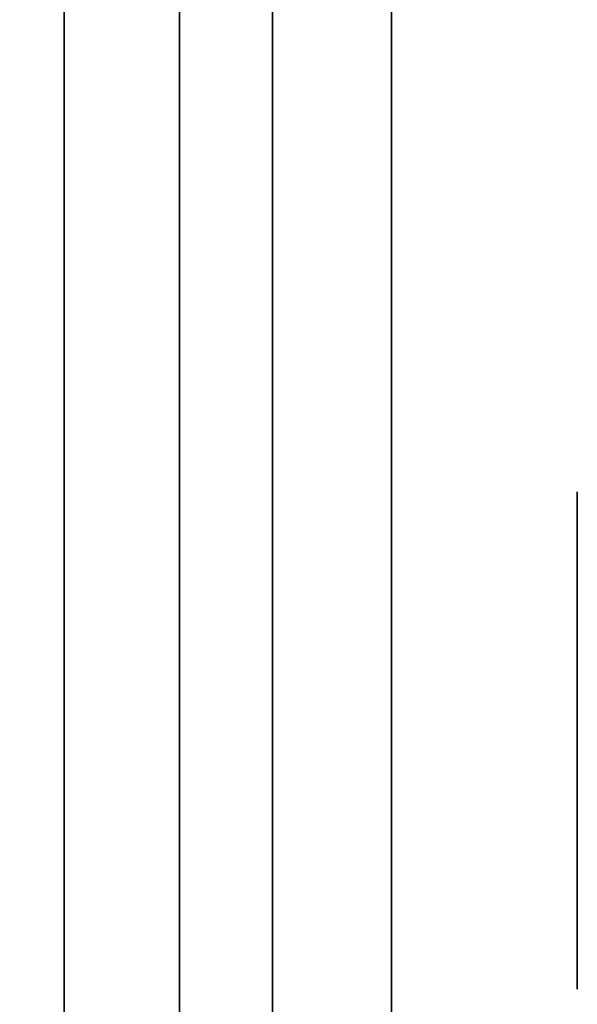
# Model space of a CAD drawing. Extents: x -1299 to -1246.9, y 2743.7 to 2747.9.
# Tile 380 of 1056: x -1285.0007 to -1284.9707, y 2744.7593 to 2744.8122. Entities that reach past the tile are written whole.
import ezdxf

# ---------------------------------------------------------------- set-up
doc = ezdxf.new("R2010")
doc.units = 0
doc.header["$LTSCALE"] = 150
doc.header["$MEASUREMENT"] = 0
doc.layers.add('3DFACE_BOLT', color=7, linetype='CONTINUOUS')
doc.layers.add('3DFACE_SHAPE', color=7, linetype='CONTINUOUS')

msp = doc.modelspace()

# ---------------------------------------------------------------- linework, layer by layer
at = {"layer": '3DFACE_BOLT', "color": 1}
for points, invisible_edges in [([(-1284.970719, 2744.786824, 0.068), (-1284.970719, 2744.780136, 0.056417), (-1284.980719, 2744.786824, 0.068)], 14), ([(-1284.980719, 2744.786824, 0.068), (-1284.970719, 2744.780136, 0.056417), (-1284.980719, 2744.780136, 0.056417)], 3), ([(-1284.970719, 2744.780136, 0.079583), (-1284.970719, 2744.786824, 0.068), (-1284.980719, 2744.780136, 0.079583)], 14), ([(-1284.980719, 2744.780136, 0.079583), (-1284.970719, 2744.786824, 0.068), (-1284.980719, 2744.786824, 0.068)], 3), ([(-1284.980719, 2744.786824, 0.068), (-1284.980719, 2744.780136, 0.056417), (-1284.980719, 2744.780136, 0.079583)], 2), ([(-1284.970719, 2744.786824, 0.138), (-1284.970719, 2744.780136, 0.126417), (-1284.980719, 2744.786824, 0.138)], 14), ([(-1284.980719, 2744.786824, 0.138), (-1284.970719, 2744.780136, 0.126417), (-1284.980719, 2744.780136, 0.126417)], 3), ([(-1284.970719, 2744.780136, 0.149583), (-1284.970719, 2744.786824, 0.138), (-1284.980719, 2744.780136, 0.149583)], 14), ([(-1284.980719, 2744.780136, 0.149583), (-1284.970719, 2744.786824, 0.138), (-1284.980719, 2744.786824, 0.138)], 3), ([(-1284.980719, 2744.786824, 0.138), (-1284.980719, 2744.780136, 0.126417), (-1284.980719, 2744.780136, 0.149583)], 2), ([(-1284.970719, 2744.786824, 0.068), (-1284.970719, 2744.780136, 0.079583), (-1284.970719, 2744.780136, 0.056417)], 2), ([(-1284.970719, 2744.786824, 0.138), (-1284.970719, 2744.780136, 0.149583), (-1284.970719, 2744.780136, 0.126417)], 2), ([(-1284.980719, 2744.781449, 0.068), (-1284.980719, 2744.781057, 0.065528), (-1285.030719, 2744.781449, 0.068)], 14), ([(-1285.030719, 2744.781449, 0.068), (-1284.980719, 2744.781057, 0.065528), (-1285.030719, 2744.781057, 0.065528)], 3), ([(-1284.980719, 2744.781057, 0.070472), (-1284.980719, 2744.781449, 0.068), (-1285.030719, 2744.781057, 0.070472)], 14), ([(-1285.030719, 2744.781057, 0.070472), (-1284.980719, 2744.781449, 0.068), (-1285.030719, 2744.781449, 0.068)], 3), ([(-1284.980719, 2744.781449, 0.138), (-1284.980719, 2744.781057, 0.135528), (-1285.030719, 2744.781449, 0.138)], 14), ([(-1285.030719, 2744.781449, 0.138), (-1284.980719, 2744.781057, 0.135528), (-1285.030719, 2744.781057, 0.135528)], 3), ([(-1284.980719, 2744.781057, 0.140472), (-1284.980719, 2744.781449, 0.138), (-1285.030719, 2744.781057, 0.140472)], 14), ([(-1285.030719, 2744.781057, 0.140472), (-1284.980719, 2744.781449, 0.138), (-1285.030719, 2744.781449, 0.138)], 3), ([(-1284.980719, 2744.781449, 0.068), (-1284.980719, 2744.781057, 0.070472), (-1284.980719, 2744.781057, 0.065528)], 2), ([(-1284.980719, 2744.781449, 0.138), (-1284.980719, 2744.781057, 0.140472), (-1284.980719, 2744.781057, 0.135528)], 2), ([(-1284.980719, 2744.781057, 0.065528), (-1284.980719, 2744.779921, 0.063298), (-1285.030719, 2744.781057, 0.065528)], 14), ([(-1285.030719, 2744.781057, 0.065528), (-1284.980719, 2744.779921, 0.063298), (-1285.030719, 2744.779921, 0.063298)], 3), ([(-1284.980719, 2744.779921, 0.072702), (-1284.980719, 2744.781057, 0.070472), (-1285.030719, 2744.779921, 0.072702)], 14), ([(-1285.030719, 2744.779921, 0.072702), (-1284.980719, 2744.781057, 0.070472), (-1285.030719, 2744.781057, 0.070472)], 3), ([(-1284.980719, 2744.781057, 0.135528), (-1284.980719, 2744.779921, 0.133298), (-1285.030719, 2744.781057, 0.135528)], 14), ([(-1285.030719, 2744.781057, 0.135528), (-1284.980719, 2744.779921, 0.133298), (-1285.030719, 2744.779921, 0.133298)], 3), ([(-1284.980719, 2744.779921, 0.142702), (-1284.980719, 2744.781057, 0.140472), (-1285.030719, 2744.779921, 0.142702)], 14), ([(-1285.030719, 2744.779921, 0.142702), (-1284.980719, 2744.781057, 0.140472), (-1285.030719, 2744.781057, 0.140472)], 3), ([(-1284.980719, 2744.781057, 0.070472), (-1284.980719, 2744.779921, 0.072702), (-1284.980719, 2744.781057, 0.065528)], 14), ([(-1284.980719, 2744.781057, 0.065528), (-1284.980719, 2744.779921, 0.072702), (-1284.980719, 2744.779921, 0.063298)], 3), ([(-1284.980719, 2744.781057, 0.140472), (-1284.980719, 2744.779921, 0.142702), (-1284.980719, 2744.781057, 0.135528)], 14), ([(-1284.980719, 2744.781057, 0.135528), (-1284.980719, 2744.779921, 0.142702), (-1284.980719, 2744.779921, 0.133298)], 3), ([(-1284.980719, 2744.779921, 0.063298), (-1284.980719, 2744.778151, 0.061528), (-1285.030719, 2744.779921, 0.063298)], 14), ([(-1285.030719, 2744.779921, 0.063298), (-1284.980719, 2744.778151, 0.061528), (-1285.030719, 2744.778151, 0.061528)], 3), ([(-1284.980719, 2744.778151, 0.074472), (-1284.980719, 2744.779921, 0.072702), (-1285.030719, 2744.778151, 0.074472)], 14), ([(-1285.030719, 2744.778151, 0.074472), (-1284.980719, 2744.779921, 0.072702), (-1285.030719, 2744.779921, 0.072702)], 3), ([(-1284.980719, 2744.779921, 0.133298), (-1284.980719, 2744.778151, 0.131528), (-1285.030719, 2744.779921, 0.133298)], 14), ([(-1285.030719, 2744.779921, 0.133298), (-1284.980719, 2744.778151, 0.131528), (-1285.030719, 2744.778151, 0.131528)], 3), ([(-1284.980719, 2744.778151, 0.144472), (-1284.980719, 2744.779921, 0.142702), (-1285.030719, 2744.778151, 0.144472)], 14), ([(-1285.030719, 2744.778151, 0.144472), (-1284.980719, 2744.779921, 0.142702), (-1285.030719, 2744.779921, 0.142702)], 3), ([(-1284.970719, 2744.780136, 0.056417), (-1284.970719, 2744.766761, 0.056417), (-1284.980719, 2744.780136, 0.056417)], 14), ([(-1284.980719, 2744.780136, 0.056417), (-1284.970719, 2744.766761, 0.056417), (-1284.980719, 2744.766761, 0.056417)], 3), ([(-1284.970719, 2744.766761, 0.079583), (-1284.970719, 2744.780136, 0.079583), (-1284.980719, 2744.766761, 0.079583)], 14), ([(-1284.980719, 2744.766761, 0.079583), (-1284.970719, 2744.780136, 0.079583), (-1284.980719, 2744.780136, 0.079583)], 3), ([(-1284.980719, 2744.780136, 0.056417), (-1284.980719, 2744.766761, 0.056417), (-1284.980719, 2744.780136, 0.079583)], 14), ([(-1284.980719, 2744.780136, 0.079583), (-1284.980719, 2744.766761, 0.056417), (-1284.980719, 2744.766761, 0.079583)], 3), ([(-1284.970719, 2744.780136, 0.126417), (-1284.970719, 2744.766761, 0.126417), (-1284.980719, 2744.780136, 0.126417)], 14), ([(-1284.980719, 2744.780136, 0.126417), (-1284.970719, 2744.766761, 0.126417), (-1284.980719, 2744.766761, 0.126417)], 3), ([(-1284.970719, 2744.766761, 0.149583), (-1284.970719, 2744.780136, 0.149583), (-1284.980719, 2744.766761, 0.149583)], 14), ([(-1284.980719, 2744.766761, 0.149583), (-1284.970719, 2744.780136, 0.149583), (-1284.980719, 2744.780136, 0.149583)], 3), ([(-1284.980719, 2744.780136, 0.126417), (-1284.980719, 2744.766761, 0.126417), (-1284.980719, 2744.780136, 0.149583)], 14), ([(-1284.980719, 2744.780136, 0.149583), (-1284.980719, 2744.766761, 0.126417), (-1284.980719, 2744.766761, 0.149583)], 3), ([(-1284.980719, 2744.779921, 0.072702), (-1284.980719, 2744.778151, 0.074472), (-1284.980719, 2744.779921, 0.063298)], 14), ([(-1284.980719, 2744.779921, 0.063298), (-1284.980719, 2744.778151, 0.074472), (-1284.980719, 2744.778151, 0.061528)], 3), ([(-1284.980719, 2744.779921, 0.142702), (-1284.980719, 2744.778151, 0.144472), (-1284.980719, 2744.779921, 0.133298)], 14), ([(-1284.980719, 2744.779921, 0.133298), (-1284.980719, 2744.778151, 0.144472), (-1284.980719, 2744.778151, 0.131528)], 3), ([(-1284.970719, 2744.780136, 0.079583), (-1284.970719, 2744.766761, 0.079583), (-1284.970719, 2744.780136, 0.056417)], 14), ([(-1284.970719, 2744.780136, 0.056417), (-1284.970719, 2744.766761, 0.079583), (-1284.970719, 2744.766761, 0.056417)], 3), ([(-1284.970719, 2744.780136, 0.149583), (-1284.970719, 2744.766761, 0.149583), (-1284.970719, 2744.780136, 0.126417)], 14), ([(-1284.970719, 2744.780136, 0.126417), (-1284.970719, 2744.766761, 0.149583), (-1284.970719, 2744.766761, 0.126417)], 3), ([(-1284.980719, 2744.778151, 0.061528), (-1284.980719, 2744.775921, 0.060392), (-1285.030719, 2744.778151, 0.061528)], 14), ([(-1285.030719, 2744.778151, 0.061528), (-1284.980719, 2744.775921, 0.060392), (-1285.030719, 2744.775921, 0.060392)], 3), ([(-1284.980719, 2744.775921, 0.075608), (-1284.980719, 2744.778151, 0.074472), (-1285.030719, 2744.775921, 0.075608)], 14), ([(-1285.030719, 2744.775921, 0.075608), (-1284.980719, 2744.778151, 0.074472), (-1285.030719, 2744.778151, 0.074472)], 3), ([(-1284.980719, 2744.778151, 0.131528), (-1284.980719, 2744.775921, 0.130392), (-1285.030719, 2744.778151, 0.131528)], 14), ([(-1285.030719, 2744.778151, 0.131528), (-1284.980719, 2744.775921, 0.130392), (-1285.030719, 2744.775921, 0.130392)], 3), ([(-1284.980719, 2744.775921, 0.145608), (-1284.980719, 2744.778151, 0.144472), (-1285.030719, 2744.775921, 0.145608)], 14), ([(-1285.030719, 2744.775921, 0.145608), (-1284.980719, 2744.778151, 0.144472), (-1285.030719, 2744.778151, 0.144472)], 3), ([(-1284.980719, 2744.778151, 0.074472), (-1284.980719, 2744.775921, 0.075608), (-1284.980719, 2744.778151, 0.061528)], 14), ([(-1284.980719, 2744.778151, 0.061528), (-1284.980719, 2744.775921, 0.075608), (-1284.980719, 2744.775921, 0.060392)], 3), ([(-1284.980719, 2744.778151, 0.144472), (-1284.980719, 2744.775921, 0.145608), (-1284.980719, 2744.778151, 0.131528)], 14), ([(-1284.980719, 2744.778151, 0.131528), (-1284.980719, 2744.775921, 0.145608), (-1284.980719, 2744.775921, 0.130392)], 3), ([(-1284.980719, 2744.775921, 0.060392), (-1284.980719, 2744.773449, 0.06), (-1285.030719, 2744.775921, 0.060392)], 14), ([(-1285.030719, 2744.775921, 0.060392), (-1284.980719, 2744.773449, 0.06), (-1285.030719, 2744.773449, 0.06)], 3), ([(-1284.980719, 2744.773449, 0.076), (-1284.980719, 2744.775921, 0.075608), (-1285.030719, 2744.773449, 0.076)], 14), ([(-1285.030719, 2744.773449, 0.076), (-1284.980719, 2744.775921, 0.075608), (-1285.030719, 2744.775921, 0.075608)], 3), ([(-1284.980719, 2744.775921, 0.130392), (-1284.980719, 2744.773449, 0.13), (-1285.030719, 2744.775921, 0.130392)], 14), ([(-1285.030719, 2744.775921, 0.130392), (-1284.980719, 2744.773449, 0.13), (-1285.030719, 2744.773449, 0.13)], 3), ([(-1284.980719, 2744.773449, 0.146), (-1284.980719, 2744.775921, 0.145608), (-1285.030719, 2744.773449, 0.146)], 14), ([(-1285.030719, 2744.773449, 0.146), (-1284.980719, 2744.775921, 0.145608), (-1285.030719, 2744.775921, 0.145608)], 3), ([(-1284.980719, 2744.775921, 0.075608), (-1284.980719, 2744.773449, 0.076), (-1284.980719, 2744.775921, 0.060392)], 14), ([(-1284.980719, 2744.775921, 0.060392), (-1284.980719, 2744.773449, 0.076), (-1284.980719, 2744.773449, 0.06)], 3), ([(-1284.980719, 2744.775921, 0.145608), (-1284.980719, 2744.773449, 0.146), (-1284.980719, 2744.775921, 0.130392)], 14), ([(-1284.980719, 2744.775921, 0.130392), (-1284.980719, 2744.773449, 0.146), (-1284.980719, 2744.773449, 0.13)], 3), ([(-1284.980719, 2744.773449, 0.06), (-1284.980719, 2744.770976, 0.060392), (-1285.030719, 2744.773449, 0.06)], 14), ([(-1285.030719, 2744.773449, 0.06), (-1284.980719, 2744.770976, 0.060392), (-1285.030719, 2744.770976, 0.060392)], 3), ([(-1284.980719, 2744.770976, 0.075608), (-1284.980719, 2744.773449, 0.076), (-1285.030719, 2744.770976, 0.075608)], 14), ([(-1285.030719, 2744.770976, 0.075608), (-1284.980719, 2744.773449, 0.076), (-1285.030719, 2744.773449, 0.076)], 3), ([(-1284.980719, 2744.773449, 0.13), (-1284.980719, 2744.770976, 0.130392), (-1285.030719, 2744.773449, 0.13)], 14), ([(-1285.030719, 2744.773449, 0.13), (-1284.980719, 2744.770976, 0.130392), (-1285.030719, 2744.770976, 0.130392)], 3), ([(-1284.980719, 2744.770976, 0.145608), (-1284.980719, 2744.773449, 0.146), (-1285.030719, 2744.770976, 0.145608)], 14), ([(-1285.030719, 2744.770976, 0.145608), (-1284.980719, 2744.773449, 0.146), (-1285.030719, 2744.773449, 0.146)], 3), ([(-1284.980719, 2744.773449, 0.076), (-1284.980719, 2744.770976, 0.075608), (-1284.980719, 2744.773449, 0.06)], 14), ([(-1284.980719, 2744.773449, 0.06), (-1284.980719, 2744.770976, 0.075608), (-1284.980719, 2744.770976, 0.060392)], 3), ([(-1284.980719, 2744.773449, 0.146), (-1284.980719, 2744.770976, 0.145608), (-1284.980719, 2744.773449, 0.13)], 14), ([(-1284.980719, 2744.773449, 0.13), (-1284.980719, 2744.770976, 0.145608), (-1284.980719, 2744.770976, 0.130392)], 3), ([(-1284.980719, 2744.770976, 0.060392), (-1284.980719, 2744.768746, 0.061528), (-1285.030719, 2744.770976, 0.060392)], 14), ([(-1285.030719, 2744.770976, 0.060392), (-1284.980719, 2744.768746, 0.061528), (-1285.030719, 2744.768746, 0.061528)], 3), ([(-1284.980719, 2744.768746, 0.074472), (-1284.980719, 2744.770976, 0.075608), (-1285.030719, 2744.768746, 0.074472)], 14), ([(-1285.030719, 2744.768746, 0.074472), (-1284.980719, 2744.770976, 0.075608), (-1285.030719, 2744.770976, 0.075608)], 3), ([(-1284.980719, 2744.770976, 0.130392), (-1284.980719, 2744.768746, 0.131528), (-1285.030719, 2744.770976, 0.130392)], 14), ([(-1285.030719, 2744.770976, 0.130392), (-1284.980719, 2744.768746, 0.131528), (-1285.030719, 2744.768746, 0.131528)], 3), ([(-1284.980719, 2744.768746, 0.144472), (-1284.980719, 2744.770976, 0.145608), (-1285.030719, 2744.768746, 0.144472)], 14), ([(-1285.030719, 2744.768746, 0.144472), (-1284.980719, 2744.770976, 0.145608), (-1285.030719, 2744.770976, 0.145608)], 3), ([(-1284.980719, 2744.770976, 0.075608), (-1284.980719, 2744.768746, 0.074472), (-1284.980719, 2744.770976, 0.060392)], 14), ([(-1284.980719, 2744.770976, 0.060392), (-1284.980719, 2744.768746, 0.074472), (-1284.980719, 2744.768746, 0.061528)], 3), ([(-1284.980719, 2744.770976, 0.145608), (-1284.980719, 2744.768746, 0.144472), (-1284.980719, 2744.770976, 0.130392)], 14), ([(-1284.980719, 2744.770976, 0.130392), (-1284.980719, 2744.768746, 0.144472), (-1284.980719, 2744.768746, 0.131528)], 3), ([(-1284.980719, 2744.768746, 0.061528), (-1284.980719, 2744.766976, 0.063298), (-1285.030719, 2744.768746, 0.061528)], 14), ([(-1285.030719, 2744.768746, 0.061528), (-1284.980719, 2744.766976, 0.063298), (-1285.030719, 2744.766976, 0.063298)], 3), ([(-1284.980719, 2744.766976, 0.072702), (-1284.980719, 2744.768746, 0.074472), (-1285.030719, 2744.766976, 0.072702)], 14), ([(-1285.030719, 2744.766976, 0.072702), (-1284.980719, 2744.768746, 0.074472), (-1285.030719, 2744.768746, 0.074472)], 3), ([(-1284.980719, 2744.768746, 0.131528), (-1284.980719, 2744.766976, 0.133298), (-1285.030719, 2744.768746, 0.131528)], 14), ([(-1285.030719, 2744.768746, 0.131528), (-1284.980719, 2744.766976, 0.133298), (-1285.030719, 2744.766976, 0.133298)], 3), ([(-1284.980719, 2744.766976, 0.142702), (-1284.980719, 2744.768746, 0.144472), (-1285.030719, 2744.766976, 0.142702)], 14), ([(-1285.030719, 2744.766976, 0.142702), (-1284.980719, 2744.768746, 0.144472), (-1285.030719, 2744.768746, 0.144472)], 3), ([(-1284.980719, 2744.768746, 0.074472), (-1284.980719, 2744.766976, 0.072702), (-1284.980719, 2744.768746, 0.061528)], 14), ([(-1284.980719, 2744.768746, 0.061528), (-1284.980719, 2744.766976, 0.072702), (-1284.980719, 2744.766976, 0.063298)], 3), ([(-1284.980719, 2744.768746, 0.144472), (-1284.980719, 2744.766976, 0.142702), (-1284.980719, 2744.768746, 0.131528)], 14), ([(-1284.980719, 2744.768746, 0.131528), (-1284.980719, 2744.766976, 0.142702), (-1284.980719, 2744.766976, 0.133298)], 3), ([(-1284.980719, 2744.766976, 0.063298), (-1284.980719, 2744.76584, 0.065528), (-1285.030719, 2744.766976, 0.063298)], 14), ([(-1285.030719, 2744.766976, 0.063298), (-1284.980719, 2744.76584, 0.065528), (-1285.030719, 2744.76584, 0.065528)], 3), ([(-1284.980719, 2744.76584, 0.070472), (-1284.980719, 2744.766976, 0.072702), (-1285.030719, 2744.76584, 0.070472)], 14), ([(-1285.030719, 2744.76584, 0.070472), (-1284.980719, 2744.766976, 0.072702), (-1285.030719, 2744.766976, 0.072702)], 3), ([(-1284.980719, 2744.766976, 0.133298), (-1284.980719, 2744.76584, 0.135528), (-1285.030719, 2744.766976, 0.133298)], 14), ([(-1285.030719, 2744.766976, 0.133298), (-1284.980719, 2744.76584, 0.135528), (-1285.030719, 2744.76584, 0.135528)], 3), ([(-1284.980719, 2744.76584, 0.140472), (-1284.980719, 2744.766976, 0.142702), (-1285.030719, 2744.76584, 0.140472)], 14), ([(-1285.030719, 2744.76584, 0.140472), (-1284.980719, 2744.766976, 0.142702), (-1285.030719, 2744.766976, 0.142702)], 3), ([(-1284.980719, 2744.766976, 0.072702), (-1284.980719, 2744.76584, 0.070472), (-1284.980719, 2744.766976, 0.063298)], 14), ([(-1284.980719, 2744.766976, 0.063298), (-1284.980719, 2744.76584, 0.070472), (-1284.980719, 2744.76584, 0.065528)], 3), ([(-1284.980719, 2744.766976, 0.142702), (-1284.980719, 2744.76584, 0.140472), (-1284.980719, 2744.766976, 0.133298)], 14), ([(-1284.980719, 2744.766976, 0.133298), (-1284.980719, 2744.76584, 0.140472), (-1284.980719, 2744.76584, 0.135528)], 3), ([(-1284.970719, 2744.766761, 0.056417), (-1284.970719, 2744.760074, 0.068), (-1284.980719, 2744.766761, 0.056417)], 14), ([(-1284.980719, 2744.766761, 0.056417), (-1284.970719, 2744.760074, 0.068), (-1284.980719, 2744.760074, 0.068)], 3), ([(-1284.970719, 2744.760074, 0.068), (-1284.970719, 2744.766761, 0.079583), (-1284.980719, 2744.760074, 0.068)], 14), ([(-1284.980719, 2744.760074, 0.068), (-1284.970719, 2744.766761, 0.079583), (-1284.980719, 2744.766761, 0.079583)], 3), ([(-1284.980719, 2744.766761, 0.056417), (-1284.980719, 2744.760074, 0.068), (-1284.980719, 2744.766761, 0.079583)], 12), ([(-1284.970719, 2744.766761, 0.126417), (-1284.970719, 2744.760074, 0.138), (-1284.980719, 2744.766761, 0.126417)], 14), ([(-1284.980719, 2744.766761, 0.126417), (-1284.970719, 2744.760074, 0.138), (-1284.980719, 2744.760074, 0.138)], 3), ([(-1284.970719, 2744.760074, 0.138), (-1284.970719, 2744.766761, 0.149583), (-1284.980719, 2744.760074, 0.138)], 14), ([(-1284.980719, 2744.760074, 0.138), (-1284.970719, 2744.766761, 0.149583), (-1284.980719, 2744.766761, 0.149583)], 3), ([(-1284.980719, 2744.766761, 0.126417), (-1284.980719, 2744.760074, 0.138), (-1284.980719, 2744.766761, 0.149583)], 12), ([(-1284.970719, 2744.766761, 0.079583), (-1284.970719, 2744.760074, 0.068), (-1284.970719, 2744.766761, 0.056417)], 12), ([(-1284.970719, 2744.766761, 0.149583), (-1284.970719, 2744.760074, 0.138), (-1284.970719, 2744.766761, 0.126417)], 12), ([(-1284.980719, 2744.76584, 0.065528), (-1284.980719, 2744.765449, 0.068), (-1285.030719, 2744.76584, 0.065528)], 14), ([(-1285.030719, 2744.76584, 0.065528), (-1284.980719, 2744.765449, 0.068), (-1285.030719, 2744.765449, 0.068)], 3), ([(-1284.980719, 2744.765449, 0.068), (-1284.980719, 2744.76584, 0.070472), (-1285.030719, 2744.765449, 0.068)], 14), ([(-1285.030719, 2744.765449, 0.068), (-1284.980719, 2744.76584, 0.070472), (-1285.030719, 2744.76584, 0.070472)], 3), ([(-1284.980719, 2744.76584, 0.135528), (-1284.980719, 2744.765449, 0.138), (-1285.030719, 2744.76584, 0.135528)], 14), ([(-1285.030719, 2744.76584, 0.135528), (-1284.980719, 2744.765449, 0.138), (-1285.030719, 2744.765449, 0.138)], 3), ([(-1284.980719, 2744.765449, 0.138), (-1284.980719, 2744.76584, 0.140472), (-1285.030719, 2744.765449, 0.138)], 14), ([(-1285.030719, 2744.765449, 0.138), (-1284.980719, 2744.76584, 0.140472), (-1285.030719, 2744.76584, 0.140472)], 3), ([(-1284.980719, 2744.76584, 0.070472), (-1284.980719, 2744.765449, 0.068), (-1284.980719, 2744.76584, 0.065528)], 12), ([(-1284.980719, 2744.76584, 0.140472), (-1284.980719, 2744.765449, 0.138), (-1284.980719, 2744.76584, 0.135528)], 12)]:
    msp.add_3dface(points, dxfattribs=dict(at, invisible_edges=invisible_edges))
at = {"layer": '3DFACE_SHAPE', "color": 13}
for points, invisible_edges in [([(-1284.998319, 2744.893449, 0.0595), (-1284.998319, 2744.928449, -2.8), (-1284.998319, 2744.779459, 0.06199)], 15), ([(-1284.998319, 2744.779459, 0.06199), (-1284.998319, 2744.928449, -2.8), (-1284.998319, 2744.773449, 0.0595)], 3), ([(-1284.998319, 2744.928449, -2.8), (-1284.998319, 2744.738449, -2.8), (-1284.998319, 2744.773449, 0.0595)], 14), ([(-1284.998319, 2744.893449, 0.206), (-1284.998319, 2744.773449, 0.206), (-1284.992119, 2744.928449, 0.206)], 14), ([(-1284.992119, 2744.928449, 0.206), (-1284.998319, 2744.773449, 0.206), (-1284.992119, 2744.738449, 0.206)], 3), ([(-1284.998319, 2744.738449, -2.8), (-1284.998319, 2744.928449, -2.8), (-1284.992119, 2744.738449, -2.8)], 14), ([(-1284.998319, 2744.928449, -2.8), (-1284.992119, 2744.928449, -2.8), (-1284.992119, 2744.738449, -2.8)], 13), ([(-1284.992119, 2744.738449, 0.206), (-1284.992119, 2744.893449, 0.1465), (-1284.992119, 2744.928449, 0.206)], 3), ([(-1284.992119, 2744.773449, 0.0595), (-1284.992119, 2744.928449, -2.8), (-1284.992119, 2744.893449, 0.0595)], 15), ([(-1284.992119, 2744.928449, -2.8), (-1284.992119, 2744.773449, 0.0595), (-1284.992119, 2744.767438, 0.06199)], 13), ([(-1284.992119, 2744.767438, 0.06199), (-1284.992119, 2744.738449, -2.8), (-1284.992119, 2744.928449, -2.8)], 13), ([(-1284.998319, 2744.887438, 0.14401), (-1284.998319, 2744.773449, 0.206), (-1284.998319, 2744.893449, 0.1465)], 3), ([(-1284.998319, 2744.773449, 0.206), (-1284.998319, 2744.893449, 0.206), (-1284.998319, 2744.893449, 0.1465)], 14), ([(-1284.998319, 2744.887438, 0.06199), (-1284.998319, 2744.893449, 0.0595), (-1284.998319, 2744.779459, 0.06199)], 14), ([(-1284.992119, 2744.887438, 0.14401), (-1284.992119, 2744.893449, 0.1465), (-1284.992119, 2744.779459, 0.14401)], 14), ([(-1284.992119, 2744.779459, 0.14401), (-1284.992119, 2744.893449, 0.1465), (-1284.992119, 2744.773449, 0.1465)], 3), ([(-1284.992119, 2744.893449, 0.1465), (-1284.992119, 2744.738449, 0.206), (-1284.992119, 2744.773449, 0.1465)], 15), ([(-1284.992119, 2744.887438, 0.06199), (-1284.992119, 2744.773449, 0.0595), (-1284.992119, 2744.893449, 0.0595)], 3), ([(-1284.992119, 2744.887438, 0.07401), (-1284.992119, 2744.893449, 0.0765), (-1284.992119, 2744.779459, 0.07401)], 14), ([(-1284.992119, 2744.779459, 0.07401), (-1284.992119, 2744.893449, 0.0765), (-1284.992119, 2744.893449, 0.1295)], 15), ([(-1284.992119, 2744.779459, 0.07401), (-1284.992119, 2744.893449, 0.1295), (-1284.992119, 2744.773449, 0.0765)], 3), ([(-1284.992119, 2744.893449, 0.1295), (-1284.992119, 2744.887438, 0.13199), (-1284.992119, 2744.773449, 0.0765)], 14), ([(-1284.998319, 2744.779459, 0.14401), (-1284.998319, 2744.773449, 0.1465), (-1284.998319, 2744.887438, 0.14401)], 14), ([(-1284.998319, 2744.773449, 0.1465), (-1284.998319, 2744.773449, 0.206), (-1284.998319, 2744.887438, 0.14401)], 15), ([(-1284.998319, 2744.887438, 0.14401), (-1284.998319, 2744.884949, 0.138), (-1284.998319, 2744.779459, 0.14401)], 14), ([(-1284.998319, 2744.779459, 0.06199), (-1284.998319, 2744.781949, 0.068), (-1284.998319, 2744.887438, 0.06199)], 14), ([(-1284.998319, 2744.781949, 0.068), (-1284.998319, 2744.884949, 0.068), (-1284.998319, 2744.887438, 0.06199)], 13), ([(-1284.998319, 2744.884949, 0.138), (-1284.998319, 2744.887438, 0.13199), (-1284.998319, 2744.781949, 0.068)], 14), ([(-1284.998319, 2744.781949, 0.068), (-1284.998319, 2744.887438, 0.13199), (-1284.998319, 2744.884949, 0.068)], 15), ([(-1284.992119, 2744.779459, 0.14401), (-1284.992119, 2744.781949, 0.138), (-1284.992119, 2744.887438, 0.14401)], 14), ([(-1284.992119, 2744.781949, 0.138), (-1284.992119, 2744.884949, 0.138), (-1284.992119, 2744.887438, 0.14401)], 13), ([(-1284.992119, 2744.779459, 0.06199), (-1284.992119, 2744.773449, 0.0595), (-1284.992119, 2744.887438, 0.06199)], 14), ([(-1284.992119, 2744.887438, 0.06199), (-1284.992119, 2744.884949, 0.068), (-1284.992119, 2744.779459, 0.06199)], 14), ([(-1284.992119, 2744.884949, 0.068), (-1284.992119, 2744.887438, 0.07401), (-1284.992119, 2744.781949, 0.068)], 14), ([(-1284.992119, 2744.781949, 0.068), (-1284.992119, 2744.887438, 0.07401), (-1284.992119, 2744.779459, 0.07401)], 3), ([(-1284.992119, 2744.773449, 0.0765), (-1284.992119, 2744.887438, 0.13199), (-1284.992119, 2744.773449, 0.1295)], 15), ([(-1284.992119, 2744.887438, 0.13199), (-1284.992119, 2744.779459, 0.13199), (-1284.992119, 2744.773449, 0.1295)], 13), ([(-1284.992119, 2744.887438, 0.13199), (-1284.992119, 2744.884949, 0.138), (-1284.992119, 2744.779459, 0.13199)], 14), ([(-1284.998319, 2744.884949, 0.138), (-1284.998319, 2744.781949, 0.138), (-1284.998319, 2744.779459, 0.14401)], 13), ([(-1284.998319, 2744.884949, 0.138), (-1284.998319, 2744.779459, 0.07401), (-1284.998319, 2744.781949, 0.138)], 15), ([(-1284.998319, 2744.779459, 0.07401), (-1284.998319, 2744.884949, 0.138), (-1284.998319, 2744.781949, 0.068)], 3), ([(-1284.992119, 2744.779459, 0.06199), (-1284.992119, 2744.884949, 0.068), (-1284.992119, 2744.781949, 0.068)], 3), ([(-1284.992119, 2744.884949, 0.138), (-1284.992119, 2744.781949, 0.138), (-1284.992119, 2744.779459, 0.13199)], 13), ([(-1284.987119, 2744.741349, 0.033), (-1284.987119, 2744.779459, 0.06199), (-1284.987119, 2744.830349, 0.033)], 3), ([(-1284.987119, 2744.779459, 0.06199), (-1284.987119, 2744.830349, 0.068), (-1284.987119, 2744.830349, 0.033)], 13), ([(-1284.987119, 2744.779459, 0.06199), (-1284.987119, 2744.781949, 0.068), (-1284.987119, 2744.830349, 0.068)], 14), ([(-1284.987119, 2744.781949, 0.068), (-1284.987119, 2744.779459, 0.07401), (-1284.987119, 2744.830349, 0.068)], 14), ([(-1284.987119, 2744.781949, 0.138), (-1284.987119, 2744.830349, 0.068), (-1284.987119, 2744.779459, 0.07401)], 15), ([(-1284.987119, 2744.773449, 0.1465), (-1284.987119, 2744.830349, 0.138), (-1284.987119, 2744.779459, 0.14401)], 3), ([(-1284.987119, 2744.779459, 0.14401), (-1284.987119, 2744.830349, 0.138), (-1284.987119, 2744.781949, 0.138)], 3), ([(-1284.987119, 2744.830349, 0.138), (-1284.987119, 2744.830349, 0.068), (-1284.987119, 2744.781949, 0.138)], 14), ([(-1284.987119, 2744.830349, 0.138), (-1284.987119, 2744.773449, 0.1465), (-1284.987119, 2744.830349, 0.173)], 3), ([(-1284.987119, 2744.773449, 0.1465), (-1284.987119, 2744.767438, 0.14401), (-1284.987119, 2744.830349, 0.173)], 14), ([(-1284.987119, 2744.830349, 0.173), (-1284.987119, 2744.767438, 0.14401), (-1284.987119, 2744.741349, 0.173)], 3), ([(-1284.980719, 2744.823949, 0.033), (-1284.980719, 2744.773449, 0.033), (-1284.987119, 2744.830349, 0.033)], 14), ([(-1284.987119, 2744.830349, 0.033), (-1284.980719, 2744.773449, 0.033), (-1284.987119, 2744.741349, 0.033)], 3), ([(-1284.987119, 2744.741349, 0.173), (-1284.980719, 2744.823949, 0.173), (-1284.987119, 2744.830349, 0.173)], 3), ([(-1284.980719, 2744.741349, 0.173), (-1284.980719, 2744.823949, 0.173), (-1284.987119, 2744.741349, 0.173)], 2), ([(-1284.980719, 2744.741349, 0.173), (-1284.980719, 2744.779459, 0.14401), (-1284.980719, 2744.823949, 0.173)], 3), ([(-1284.980719, 2744.779459, 0.14401), (-1284.980719, 2744.781949, 0.138), (-1284.980719, 2744.823949, 0.173)], 14), ([(-1284.980719, 2744.823949, 0.173), (-1284.980719, 2744.781949, 0.138), (-1284.980719, 2744.779459, 0.13199)], 13), ([(-1284.980719, 2744.779459, 0.13199), (-1284.980719, 2744.781949, 0.068), (-1284.980719, 2744.823949, 0.173)], 15), ([(-1284.980719, 2744.781949, 0.068), (-1284.980719, 2744.823949, 0.033), (-1284.980719, 2744.823949, 0.173)], 13), ([(-1284.980719, 2744.781949, 0.068), (-1284.980719, 2744.779459, 0.06199), (-1284.980719, 2744.823949, 0.033)], 14), ([(-1284.980719, 2744.823949, 0.033), (-1284.980719, 2744.779459, 0.06199), (-1284.980719, 2744.773449, 0.033)], 3), ([(-1284.998319, 2744.779459, 0.13199), (-1284.992119, 2744.779459, 0.13199), (-1284.998319, 2744.781949, 0.138)], 3), ([(-1284.992119, 2744.779459, 0.13199), (-1284.992119, 2744.781949, 0.138), (-1284.998319, 2744.781949, 0.138)], 14), ([(-1284.998319, 2744.781949, 0.138), (-1284.992119, 2744.781949, 0.138), (-1284.998319, 2744.779459, 0.14401)], 3), ([(-1284.992119, 2744.781949, 0.138), (-1284.992119, 2744.779459, 0.14401), (-1284.998319, 2744.779459, 0.14401)], 14), ([(-1284.998319, 2744.779459, 0.06199), (-1284.992119, 2744.779459, 0.06199), (-1284.998319, 2744.781949, 0.068)], 3), ([(-1284.992119, 2744.779459, 0.06199), (-1284.992119, 2744.781949, 0.068), (-1284.998319, 2744.781949, 0.068)], 14), ([(-1284.998319, 2744.781949, 0.068), (-1284.992119, 2744.781949, 0.068), (-1284.998319, 2744.779459, 0.07401)], 3), ([(-1284.992119, 2744.781949, 0.068), (-1284.992119, 2744.779459, 0.07401), (-1284.998319, 2744.779459, 0.07401)], 14), ([(-1284.998319, 2744.781949, 0.138), (-1284.998319, 2744.779459, 0.07401), (-1284.998319, 2744.779459, 0.13199)], 3), ([(-1284.987119, 2744.779459, 0.13199), (-1284.987119, 2744.781949, 0.138), (-1284.987119, 2744.773449, 0.0765)], 14), ([(-1284.987119, 2744.773449, 0.0765), (-1284.987119, 2744.781949, 0.138), (-1284.987119, 2744.779459, 0.07401)], 3), ([(-1284.980719, 2744.779459, 0.14401), (-1284.987119, 2744.779459, 0.14401), (-1284.980719, 2744.781949, 0.138)], 3), ([(-1284.987119, 2744.779459, 0.14401), (-1284.987119, 2744.781949, 0.138), (-1284.980719, 2744.781949, 0.138)], 14), ([(-1284.980719, 2744.781949, 0.138), (-1284.987119, 2744.781949, 0.138), (-1284.980719, 2744.779459, 0.13199)], 3), ([(-1284.987119, 2744.781949, 0.138), (-1284.987119, 2744.779459, 0.13199), (-1284.980719, 2744.779459, 0.13199)], 14), ([(-1284.980719, 2744.779459, 0.07401), (-1284.987119, 2744.779459, 0.07401), (-1284.980719, 2744.781949, 0.068)], 3), ([(-1284.987119, 2744.779459, 0.07401), (-1284.987119, 2744.781949, 0.068), (-1284.980719, 2744.781949, 0.068)], 14), ([(-1284.980719, 2744.781949, 0.068), (-1284.987119, 2744.781949, 0.068), (-1284.980719, 2744.779459, 0.06199)], 3), ([(-1284.987119, 2744.781949, 0.068), (-1284.987119, 2744.779459, 0.06199), (-1284.980719, 2744.779459, 0.06199)], 14), ([(-1284.980719, 2744.779459, 0.07401), (-1284.980719, 2744.781949, 0.068), (-1284.980719, 2744.779459, 0.13199)], 14), ([(-1284.998319, 2744.773449, 0.1295), (-1284.992119, 2744.773449, 0.1295), (-1284.998319, 2744.779459, 0.13199)], 3), ([(-1284.992119, 2744.773449, 0.1295), (-1284.992119, 2744.779459, 0.13199), (-1284.998319, 2744.779459, 0.13199)], 14), ([(-1284.998319, 2744.779459, 0.14401), (-1284.992119, 2744.779459, 0.14401), (-1284.998319, 2744.773449, 0.1465)], 3), ([(-1284.992119, 2744.779459, 0.14401), (-1284.992119, 2744.773449, 0.1465), (-1284.998319, 2744.773449, 0.1465)], 14), ([(-1284.998319, 2744.773449, 0.0595), (-1284.992119, 2744.773449, 0.0595), (-1284.998319, 2744.779459, 0.06199)], 3), ([(-1284.992119, 2744.773449, 0.0595), (-1284.992119, 2744.779459, 0.06199), (-1284.998319, 2744.779459, 0.06199)], 14), ([(-1284.998319, 2744.779459, 0.07401), (-1284.992119, 2744.779459, 0.07401), (-1284.998319, 2744.773449, 0.0765)], 3), ([(-1284.992119, 2744.779459, 0.07401), (-1284.992119, 2744.773449, 0.0765), (-1284.998319, 2744.773449, 0.0765)], 14), ([(-1284.998319, 2744.779459, 0.07401), (-1284.998319, 2744.773449, 0.0765), (-1284.998319, 2744.779459, 0.13199)], 14), ([(-1284.998319, 2744.779459, 0.13199), (-1284.998319, 2744.773449, 0.0765), (-1284.998319, 2744.773449, 0.1295)], 3), ([(-1284.987119, 2744.773449, 0.0595), (-1284.987119, 2744.779459, 0.06199), (-1284.987119, 2744.741349, 0.033)], 14), ([(-1284.987119, 2744.773449, 0.1295), (-1284.987119, 2744.779459, 0.13199), (-1284.987119, 2744.773449, 0.0765)], 14), ([(-1284.980719, 2744.773449, 0.1465), (-1284.987119, 2744.773449, 0.1465), (-1284.980719, 2744.779459, 0.14401)], 3), ([(-1284.987119, 2744.773449, 0.1465), (-1284.987119, 2744.779459, 0.14401), (-1284.980719, 2744.779459, 0.14401)], 14), ([(-1284.980719, 2744.779459, 0.13199), (-1284.987119, 2744.779459, 0.13199), (-1284.980719, 2744.773449, 0.1295)], 3), ([(-1284.987119, 2744.779459, 0.13199), (-1284.987119, 2744.773449, 0.1295), (-1284.980719, 2744.773449, 0.1295)], 14), ([(-1284.980719, 2744.773449, 0.0765), (-1284.987119, 2744.773449, 0.0765), (-1284.980719, 2744.779459, 0.07401)], 3), ([(-1284.987119, 2744.773449, 0.0765), (-1284.987119, 2744.779459, 0.07401), (-1284.980719, 2744.779459, 0.07401)], 14), ([(-1284.980719, 2744.779459, 0.06199), (-1284.987119, 2744.779459, 0.06199), (-1284.980719, 2744.773449, 0.0595)], 3), ([(-1284.987119, 2744.779459, 0.06199), (-1284.987119, 2744.773449, 0.0595), (-1284.980719, 2744.773449, 0.0595)], 14), ([(-1284.980719, 2744.741349, 0.173), (-1284.980719, 2744.773449, 0.1465), (-1284.980719, 2744.779459, 0.14401)], 13), ([(-1284.980719, 2744.779459, 0.06199), (-1284.980719, 2744.773449, 0.0595), (-1284.980719, 2744.773449, 0.033)], 14), ([(-1284.980719, 2744.779459, 0.13199), (-1284.980719, 2744.773449, 0.1295), (-1284.980719, 2744.779459, 0.07401)], 14), ([(-1284.980719, 2744.779459, 0.07401), (-1284.980719, 2744.773449, 0.1295), (-1284.980719, 2744.773449, 0.0765)], 3), ([(-1284.998319, 2744.767438, 0.13199), (-1284.992119, 2744.767438, 0.13199), (-1284.998319, 2744.773449, 0.1295)], 3), ([(-1284.992119, 2744.767438, 0.13199), (-1284.992119, 2744.773449, 0.1295), (-1284.998319, 2744.773449, 0.1295)], 14), ([(-1284.998319, 2744.773449, 0.1465), (-1284.992119, 2744.773449, 0.1465), (-1284.998319, 2744.767438, 0.14401)], 3), ([(-1284.992119, 2744.773449, 0.1465), (-1284.992119, 2744.767438, 0.14401), (-1284.998319, 2744.767438, 0.14401)], 14), ([(-1284.998319, 2744.767438, 0.06199), (-1284.992119, 2744.767438, 0.06199), (-1284.998319, 2744.773449, 0.0595)], 3), ([(-1284.992119, 2744.767438, 0.06199), (-1284.992119, 2744.773449, 0.0595), (-1284.998319, 2744.773449, 0.0595)], 14), ([(-1284.998319, 2744.773449, 0.0765), (-1284.992119, 2744.773449, 0.0765), (-1284.998319, 2744.767438, 0.07401)], 3), ([(-1284.992119, 2744.773449, 0.0765), (-1284.992119, 2744.767438, 0.07401), (-1284.998319, 2744.767438, 0.07401)], 14), ([(-1284.998319, 2744.773449, 0.1465), (-1284.998319, 2744.767438, 0.14401), (-1284.998319, 2744.773449, 0.206)], 14), ([(-1284.998319, 2744.773449, 0.206), (-1284.998319, 2744.767438, 0.14401), (-1284.998319, 2744.738449, 0.206)], 15), ([(-1284.998319, 2744.767438, 0.06199), (-1284.998319, 2744.773449, 0.0595), (-1284.998319, 2744.738449, -2.8)], 14), ([(-1284.998319, 2744.767438, 0.13199), (-1284.998319, 2744.773449, 0.1295), (-1284.998319, 2744.767438, 0.07401)], 14), ([(-1284.998319, 2744.773449, 0.1295), (-1284.998319, 2744.773449, 0.0765), (-1284.998319, 2744.767438, 0.07401)], 13), ([(-1284.998319, 2744.773449, 0.206), (-1284.998319, 2744.738449, 0.206), (-1284.992119, 2744.738449, 0.206)], 14), ([(-1284.992119, 2744.767438, 0.14401), (-1284.992119, 2744.773449, 0.1465), (-1284.992119, 2744.738449, 0.206)], 14), ([(-1284.992119, 2744.767438, 0.07401), (-1284.992119, 2744.773449, 0.0765), (-1284.992119, 2744.767438, 0.13199)], 14), ([(-1284.992119, 2744.773449, 0.0765), (-1284.992119, 2744.773449, 0.1295), (-1284.992119, 2744.767438, 0.13199)], 13), ([(-1284.987119, 2744.767438, 0.06199), (-1284.987119, 2744.773449, 0.0595), (-1284.987119, 2744.741349, 0.068)], 14), ([(-1284.987119, 2744.741349, 0.068), (-1284.987119, 2744.773449, 0.0595), (-1284.987119, 2744.741349, 0.033)], 15), ([(-1284.987119, 2744.767438, 0.13199), (-1284.987119, 2744.773449, 0.1295), (-1284.987119, 2744.767438, 0.07401)], 14), ([(-1284.987119, 2744.773449, 0.1295), (-1284.987119, 2744.773449, 0.0765), (-1284.987119, 2744.767438, 0.07401)], 13), ([(-1284.980719, 2744.767438, 0.14401), (-1284.987119, 2744.767438, 0.14401), (-1284.980719, 2744.773449, 0.1465)], 3), ([(-1284.987119, 2744.767438, 0.14401), (-1284.987119, 2744.773449, 0.1465), (-1284.980719, 2744.773449, 0.1465)], 14), ([(-1284.980719, 2744.773449, 0.1295), (-1284.987119, 2744.773449, 0.1295), (-1284.980719, 2744.767438, 0.13199)], 3), ([(-1284.987119, 2744.773449, 0.1295), (-1284.987119, 2744.767438, 0.13199), (-1284.980719, 2744.767438, 0.13199)], 14), ([(-1284.980719, 2744.767438, 0.07401), (-1284.987119, 2744.767438, 0.07401), (-1284.980719, 2744.773449, 0.0765)], 3), ([(-1284.987119, 2744.767438, 0.07401), (-1284.987119, 2744.773449, 0.0765), (-1284.980719, 2744.773449, 0.0765)], 14), ([(-1284.980719, 2744.773449, 0.0595), (-1284.987119, 2744.773449, 0.0595), (-1284.980719, 2744.767438, 0.06199)], 3), ([(-1284.987119, 2744.773449, 0.0595), (-1284.987119, 2744.767438, 0.06199), (-1284.980719, 2744.767438, 0.06199)], 14), ([(-1284.980719, 2744.773449, 0.033), (-1284.980719, 2744.741349, 0.033), (-1284.987119, 2744.741349, 0.033)], 12), ([(-1284.980719, 2744.773449, 0.0595), (-1284.980719, 2744.767438, 0.06199), (-1284.980719, 2744.773449, 0.033)], 14), ([(-1284.980719, 2744.773449, 0.033), (-1284.980719, 2744.767438, 0.06199), (-1284.980719, 2744.741349, 0.033)], 15), ([(-1284.980719, 2744.767438, 0.14401), (-1284.980719, 2744.773449, 0.1465), (-1284.980719, 2744.741349, 0.173)], 14), ([(-1284.980719, 2744.773449, 0.1295), (-1284.980719, 2744.767438, 0.13199), (-1284.980719, 2744.773449, 0.0765)], 14), ([(-1284.980719, 2744.773449, 0.0765), (-1284.980719, 2744.767438, 0.13199), (-1284.980719, 2744.767438, 0.07401)], 3), ([(-1284.998319, 2744.767438, 0.14401), (-1284.992119, 2744.767438, 0.14401), (-1284.998319, 2744.764949, 0.138)], 3), ([(-1284.992119, 2744.767438, 0.14401), (-1284.992119, 2744.764949, 0.138), (-1284.998319, 2744.764949, 0.138)], 14), ([(-1284.998319, 2744.764949, 0.138), (-1284.992119, 2744.764949, 0.138), (-1284.998319, 2744.767438, 0.13199)], 3), ([(-1284.992119, 2744.764949, 0.138), (-1284.992119, 2744.767438, 0.13199), (-1284.998319, 2744.767438, 0.13199)], 14), ([(-1284.998319, 2744.767438, 0.07401), (-1284.992119, 2744.767438, 0.07401), (-1284.998319, 2744.764949, 0.068)], 3), ([(-1284.992119, 2744.767438, 0.07401), (-1284.992119, 2744.764949, 0.068), (-1284.998319, 2744.764949, 0.068)], 14), ([(-1284.998319, 2744.764949, 0.068), (-1284.992119, 2744.764949, 0.068), (-1284.998319, 2744.767438, 0.06199)], 3), ([(-1284.992119, 2744.764949, 0.068), (-1284.992119, 2744.767438, 0.06199), (-1284.998319, 2744.767438, 0.06199)], 14), ([(-1284.998319, 2744.767438, 0.14401), (-1284.998319, 2744.764949, 0.138), (-1284.998319, 2744.738449, 0.206)], 14), ([(-1284.998319, 2744.767438, 0.07401), (-1284.998319, 2744.764949, 0.068), (-1284.998319, 2744.767438, 0.13199)], 14), ([(-1284.998319, 2744.767438, 0.13199), (-1284.998319, 2744.764949, 0.068), (-1284.998319, 2744.764949, 0.138)], 3), ([(-1284.998319, 2744.764949, 0.068), (-1284.998319, 2744.767438, 0.06199), (-1284.998319, 2744.738449, -2.8)], 14), ([(-1284.992119, 2744.764949, 0.138), (-1284.992119, 2744.767438, 0.14401), (-1284.992119, 2744.738449, 0.138)], 14), ([(-1284.992119, 2744.738449, 0.138), (-1284.992119, 2744.767438, 0.14401), (-1284.992119, 2744.738449, 0.206)], 15), ([(-1284.992119, 2744.764949, 0.068), (-1284.992119, 2744.738449, 0.068), (-1284.992119, 2744.767438, 0.06199)], 3), ([(-1284.992119, 2744.738449, 0.068), (-1284.992119, 2744.738449, -2.8), (-1284.992119, 2744.767438, 0.06199)], 14), ([(-1284.992119, 2744.767438, 0.13199), (-1284.992119, 2744.764949, 0.138), (-1284.992119, 2744.767438, 0.07401)], 14), ([(-1284.992119, 2744.764949, 0.138), (-1284.992119, 2744.738449, 0.138), (-1284.992119, 2744.767438, 0.07401)], 15), ([(-1284.992119, 2744.767438, 0.07401), (-1284.992119, 2744.738449, 0.138), (-1284.992119, 2744.764949, 0.068)], 3), ([(-1284.987119, 2744.764949, 0.068), (-1284.987119, 2744.767438, 0.06199), (-1284.987119, 2744.741349, 0.068)], 14), ([(-1284.987119, 2744.767438, 0.14401), (-1284.987119, 2744.741349, 0.138), (-1284.987119, 2744.741349, 0.173)], 13), ([(-1284.987119, 2744.767438, 0.14401), (-1284.987119, 2744.764949, 0.138), (-1284.987119, 2744.741349, 0.138)], 14), ([(-1284.987119, 2744.767438, 0.07401), (-1284.987119, 2744.764949, 0.068), (-1284.987119, 2744.767438, 0.13199)], 14), ([(-1284.987119, 2744.764949, 0.068), (-1284.987119, 2744.741349, 0.068), (-1284.987119, 2744.767438, 0.13199)], 15), ([(-1284.987119, 2744.767438, 0.13199), (-1284.987119, 2744.741349, 0.068), (-1284.987119, 2744.764949, 0.138)], 3), ([(-1284.980719, 2744.767438, 0.13199), (-1284.987119, 2744.767438, 0.13199), (-1284.980719, 2744.764949, 0.138)], 3), ([(-1284.987119, 2744.767438, 0.13199), (-1284.987119, 2744.764949, 0.138), (-1284.980719, 2744.764949, 0.138)], 14), ([(-1284.980719, 2744.764949, 0.138), (-1284.987119, 2744.764949, 0.138), (-1284.980719, 2744.767438, 0.14401)], 3), ([(-1284.987119, 2744.764949, 0.138), (-1284.987119, 2744.767438, 0.14401), (-1284.980719, 2744.767438, 0.14401)], 14), ([(-1284.980719, 2744.767438, 0.06199), (-1284.987119, 2744.767438, 0.06199), (-1284.980719, 2744.764949, 0.068)], 3), ([(-1284.987119, 2744.767438, 0.06199), (-1284.987119, 2744.764949, 0.068), (-1284.980719, 2744.764949, 0.068)], 14), ([(-1284.980719, 2744.764949, 0.068), (-1284.987119, 2744.764949, 0.068), (-1284.980719, 2744.767438, 0.07401)], 3), ([(-1284.987119, 2744.764949, 0.068), (-1284.987119, 2744.767438, 0.07401), (-1284.980719, 2744.767438, 0.07401)], 14), ([(-1284.980719, 2744.767438, 0.06199), (-1284.980719, 2744.764949, 0.068), (-1284.980719, 2744.741349, 0.033)], 14), ([(-1284.980719, 2744.741349, 0.033), (-1284.980719, 2744.764949, 0.068), (-1284.980719, 2744.767438, 0.07401)], 13), ([(-1284.980719, 2744.767438, 0.13199), (-1284.980719, 2744.764949, 0.138), (-1284.980719, 2744.767438, 0.07401)], 14), ([(-1284.980719, 2744.767438, 0.07401), (-1284.980719, 2744.764949, 0.138), (-1284.980719, 2744.741349, 0.033)], 15), ([(-1284.980719, 2744.764949, 0.138), (-1284.980719, 2744.767438, 0.14401), (-1284.980719, 2744.741349, 0.173)], 14), ([(-1284.998319, 2744.738449, 0.206), (-1284.998319, 2744.764949, 0.138), (-1284.998319, 2744.738449, -2.8)], 3), ([(-1284.998319, 2744.764949, 0.068), (-1284.998319, 2744.738449, -2.8), (-1284.998319, 2744.764949, 0.138)], 15), ([(-1284.992119, 2744.738449, 0.138), (-1284.992119, 2744.738449, 0.068), (-1284.992119, 2744.764949, 0.068)], 14), ([(-1284.987119, 2744.741349, 0.068), (-1284.987119, 2744.741349, 0.138), (-1284.987119, 2744.764949, 0.138)], 14), ([(-1284.980719, 2744.764949, 0.138), (-1284.980719, 2744.741349, 0.173), (-1284.980719, 2744.741349, 0.033)], 13)]:
    msp.add_3dface(points, dxfattribs=dict(at, invisible_edges=invisible_edges))

doc.saveas('drawing.dxf')
